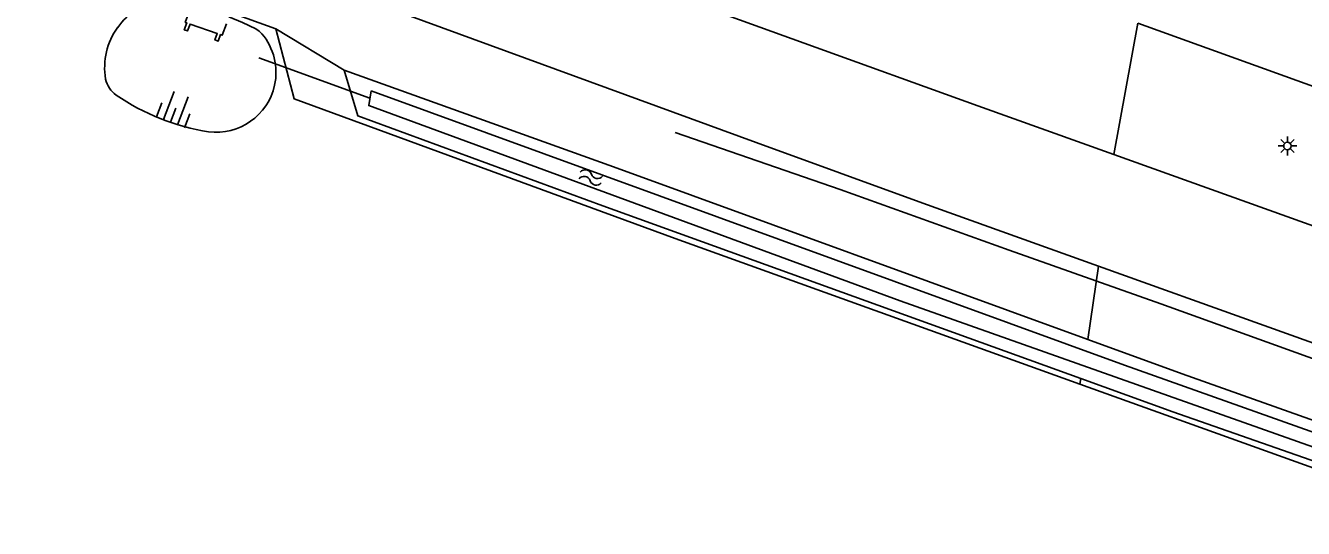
# Model space of a CAD drawing. Extents: x 130998 to 133001, y 398999 to 403002.
# Drawn here: x 131289.2 to 131374.3, y 400731.4 to 400764.8 of the extents above; entities that cross this region are included whole.
import ezdxf

# ---------------------------------------------------------------- set-up
doc = ezdxf.new("R2010")
doc.units = 0
for name, color, linetype in [('gg-afsc-hekwerk', 7, 'Continuous'), ('gg-knt-BGT kruinlijn', 7, 'Continuous'), ('gg-knt-verharding', 7, 'Continuous'), ('gg-kntw-bovenkant insteek waterloop', 7, 'Continuous'), ('gg-kntw-waterlijn', 7, 'Continuous'), ('gg-kwrk-duiker element', 7, 'Continuous'), ('gg-kwrk-duiker nz buis', 7, 'Continuous'), ('gt-grn-groengrens', 7, 'Continuous'), ('gt-knt-geleideconstructie', 7, 'Continuous'), ('gt-symb-lichtmast', 7, 'Continuous'), ('gt-symb-talud symbool', 7, 'Continuous'), ('gt-symb-watersymbool', 7, 'Continuous')]:
    doc.layers.add(name, color=color, linetype=linetype)

# ---------------------------------------------------------------- blocks, each defined once
blk = doc.blocks.new('gt0-TALUD_1')
at = {"layer": 'gt-symb-talud symbool'}
for p, q in [((-1, -1), (-1, 0)), ((-0.5, -2), (-0.5, 0)), ((0, -1), (0, 0)), ((0.5, -2), (0.5, 0)), ((1, -1), (1, 0))]:
    blk.add_line(p, q, dxfattribs=at)
blk = doc.blocks.new('gt0-WA')
at = {"layer": 'gt-symb-watersymbool'}
for centre, start, end in [((-0.323, 0.022), 28.07249, 151.92751), ((0.427, 0.422), 208.07248, 331.92751), ((-0.323, -0.428), 28.07249, 151.92751), ((0.427, -0.028), 208.07248, 331.92751)]:
    blk.add_arc(centre, 0.425, start, end, dxfattribs=at)
blk = doc.blocks.new('gt0-LMAST')
at = {"layer": 'gt-symb-lichtmast'}
for p, q in [((-0.182, 0.173), (-0.447, 0.438)), ((-0.005, 0.246), (-0.005, 0.621)), ((0.172, 0.173), (0.437, 0.438)), ((-0.255, -0.004), (-0.63, -0.004)), ((-0.182, -0.181), (-0.447, -0.446)), ((-0.005, -0.254), (-0.005, -0.629)), ((0.437, -0.446), (0.172, -0.181)), ((0.245, -0.004), (0.62, -0.004))]:
    blk.add_line(p, q, dxfattribs=at)
blk.add_circle((-0.005, -0.004), 0.25, dxfattribs=at)

msp = doc.modelspace()

# ---------------------------------------------------------------- linework, layer by layer
at = {"layer": 'gg-afsc-hekwerk'}
msp.add_line((131305.903, 400764.627), (131302.877, 400765.695), dxfattribs=at)
for points in [[(131359.407, 400740.976), (131332.472, 400750.667), (131307.12, 400759.958), (131305.903, 400764.627)], [(131593.975, 400660.039), (131575.402, 400665.616), (131555.283, 400671.961), (131501.608, 400690.603), (131448.089, 400709.302), (131411.321, 400722.355), (131371.749, 400736.535), (131359.407, 400740.976)]]:
    msp.add_lwpolyline(points, dxfattribs=at)
at = {"layer": 'gg-knt-BGT kruinlijn'}
msp.add_lwpolyline([(131302.774, 400765.412), (131303.681, 400765.031), (131304.572, 400764.608), (131304.79, 400764.473), (131304.966, 400764.29)], dxfattribs=at)
for centre, radius, start, end in [((131299.037, 400762.043), 4.54, 100.92677, 143.902), ((131299.045, 400762.044), 4.546, 143.97001, 189.67345), ((131301.917, 400761.72), 3.987, 347.67969, 40.13256), ((131296.367, 400761.688), 1.85, 192.72697, 233.26455), ((131301.921, 400761.721), 3.984, 262.67749, 347.65538), ((131303.846, 400772.9), 15.325, 235.93083, 260.86513)]:
    msp.add_arc(centre, radius, start, end, dxfattribs=at)
at = {"layer": 'gg-knt-verharding'}
for points in [[(131110.324, 400840.886), (131113.16, 400839.962), (131125.162, 400835.444), (131136.886, 400831.061), (131148.814, 400826.575), (131172.95, 400817.557), (131196.8, 400808.686), (131220.609, 400799.925), (131245.15, 400790.87), (131269.279, 400782.059), (131315.76, 400765.131), (131337.859, 400757.058), (131348.963, 400753.018), (131360.642, 400748.837)], [(131361.658, 400756.251), (131352.613, 400759.49), (131329.493, 400767.86), (131306.844, 400776.186), (131295.741, 400780.205), (131273.049, 400788.469), (131261.694, 400792.64), (131250.638, 400796.668), (131212.767, 400810.602), (131199.641, 400815.412)], [(131363.262, 400764.992), (131388.236, 400755.995), (131431.57, 400740.476), (131482.499, 400722.416), (131532.696, 400704.754), (131543.9, 400700.926), (131555.056, 400697.194), (131566.166, 400693.558), (131577.227, 400690.018), (131589.032, 400686.331), (131600.778, 400682.755), (131606.45, 400681.074)], [(131604.903, 400672.514), (131600.889, 400673.68), (131589.643, 400677.002), (131578.291, 400680.474), (131566.055, 400684.414), (131555.098, 400688.044), (131543.571, 400691.948), (131520.862, 400699.707), (131498.691, 400707.441), (131487.063, 400711.578), (131475.538, 400715.645), (131453.051, 400723.635), (131430.906, 400731.544), (131419.629, 400735.588), (131408.452, 400739.525), (131397.082, 400743.602), (131385.868, 400747.582), (131361.658, 400756.251)], [(131360.642, 400748.837), (131382.696, 400740.942), (131393.92, 400736.994), (131428.355, 400724.685), (131461.961, 400712.716), (131472.809, 400708.893), (131483.338, 400705.145), (131506.807, 400696.877), (131518.148, 400692.922), (131540.061, 400685.422), (131551.473, 400681.54), (131564.213, 400677.295), (131574.995, 400673.797), (131586.512, 400670.299), (131598.799, 400666.633), (131603.431, 400665.306)]]:
    msp.add_lwpolyline(points, dxfattribs=at)
at = {"layer": 'gg-kntw-bovenkant insteek waterloop'}
for points in [[(131310.442, 400761.864), (131328.363, 400755.43), (131359.935, 400743.943)], [(131359.462, 400741.357), (131327.66, 400752.847), (131311.348, 400758.829), (131310.442, 400761.864)], [(131359.935, 400743.943), (131366.205, 400741.662), (131404.873, 400727.943), (131441.15, 400715.01), (131494.307, 400696.291), (131526.532, 400684.88), (131553.804, 400675.696), (131577.856, 400668.194)], [(131577.343, 400665.977), (131553.07, 400673.404), (131525.443, 400682.812), (131493.282, 400693.97), (131440.148, 400712.839), (131403.927, 400725.75), (131365.592, 400739.142), (131359.462, 400741.357)]]:
    msp.add_lwpolyline(points, dxfattribs=at)
at = {"layer": 'gg-kntw-waterlijn'}
msp.add_lwpolyline([(131312.227, 400760.484), (131362.363, 400742.243), (131420.417, 400721.607), (131529.712, 400683.048), (131557.244, 400673.61), (131597.274, 400661.543), (131597.026, 400660.72), (131589.786, 400662.794), (131552.106, 400674.439), (131490.639, 400695.874), (131422.835, 400719.853), (131347.443, 400746.516), (131312.081, 400759.509), (131312.227, 400760.484)], dxfattribs=at)
at = {"layer": 'gg-kwrk-duiker element'}
msp.add_lwpolyline([(131300.145, 400765.808), (131299.86, 400765.048), (131299.971, 400765.009), (131299.8, 400764.558), (131300.022, 400764.484), (131300.185, 400764.935), (131301.99, 400764.308), (131301.836, 400763.879), (131302.056, 400763.806), (131302.21, 400764.231), (131302.321, 400764.193), (131302.606, 400764.953)], dxfattribs=at)
at = {"layer": 'gg-kwrk-duiker nz buis'}
msp.add_line((131304.764, 400762.678), (131312.154, 400759.996), dxfattribs=at)
at = {"layer": 'gt-grn-groengrens'}
for p, q in [((131363.262, 400764.992), (131361.658, 400756.251)), ((131305.903, 400764.627), (131310.442, 400761.864)), ((131360.642, 400748.837), (131359.935, 400743.943)), ((131359.462, 400741.357), (131359.407, 400740.976))]:
    msp.add_line(p, q, dxfattribs=at)
at = {"layer": 'gt-knt-geleideconstructie'}
msp.add_lwpolyline([(131332.472, 400757.726), (131343.44, 400753.929), (131354.704, 400749.894), (131364.796, 400746.326), (131387.385, 400738.183), (131401.421, 400732.986)], dxfattribs=at)

# ---------------------------------------------------------------- block references
at = {"layer": 'gt-symb-lichtmast'}
msp.add_blockref('gt0-LMAST', (131373.223, 400756.827), dxfattribs=at)
at = {"layer": 'gt-symb-talud symbool', "xscale": 0.9998339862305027, "yscale": 0.9998339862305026, "rotation": 158.77323173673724}
msp.add_blockref('gt0-TALUD_1', (131298.873, 400758.404), dxfattribs=at)
at = {"layer": 'gt-symb-watersymbool', "rotation": -10.4330247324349}
msp.add_blockref('gt0-WA', (131326.801, 400754.742), dxfattribs=at)

doc.saveas('drawing.dxf')
